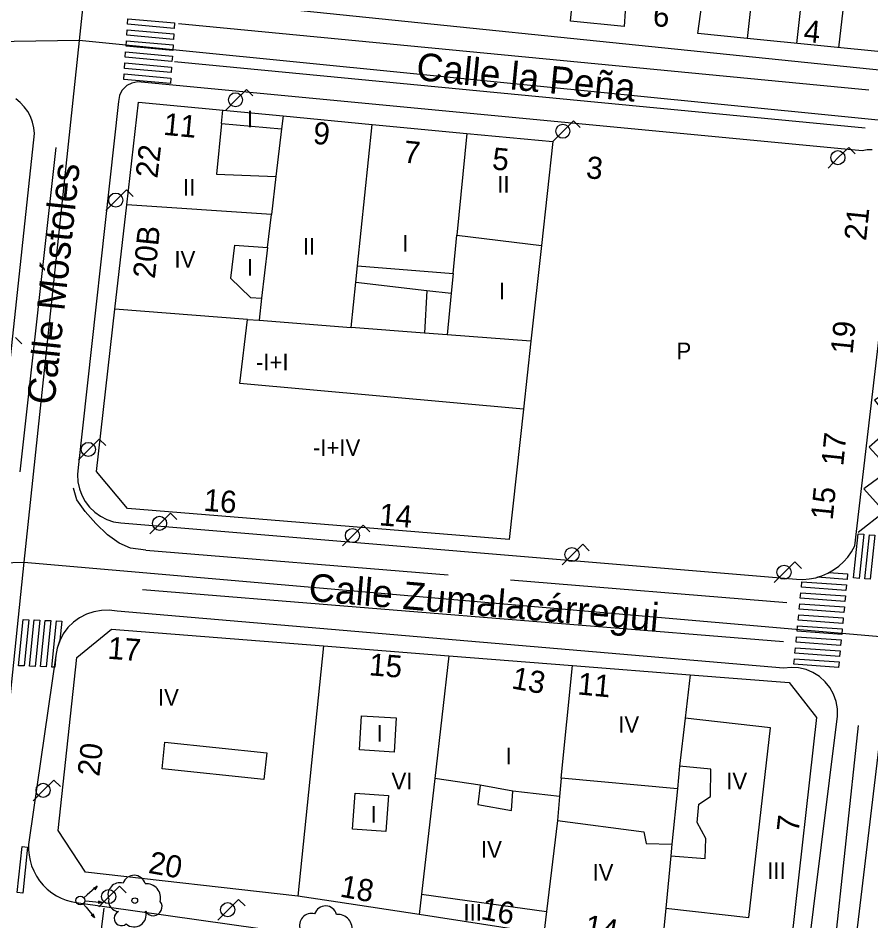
# Model space of a CAD drawing. Extents: x 282771 to 285132, y 4823109 to 4825496.
# Drawn here: x 283122.6 to 283199.7, y 4824352.9 to 4824434.6 of the extents above; entities that cross this region are included whole.
import ezdxf

# ---------------------------------------------------------------- set-up
doc = ezdxf.new("R2010")
doc.units = 0
for name, color, linetype in [('ACERA-BORDILLO', 7, 'Continuous'), ('ARBOL', 7, 'Continuous'), ('CALLE-EJE', 7, 'Continuous'), ('CALLE-TEXTO', 7, 'Continuous'), ('CARGA_DESCARGA', 7, 'Continuous'), ('EDIFICIO', 7, 'Continuous'), ('FAROLA', 7, 'Continuous'), ('INTERIOR-EDIFICIO', 7, 'Continuous'), ('MEDIANERA', 7, 'Continuous'), ('NUM-LOCAL', 7, 'Continuous'), ('NUM-PORTAL', 7, 'Continuous'), ('NUM-VADO', 7, 'Continuous'), ('PASO-PEATONES', 7, 'Continuous'), ('SEMAFORO', 7, 'Continuous'), ('SENAL-VIARIA', 7, 'Continuous'), ('TXT-ALTURA-EDIFICIO', 7, 'Continuous')]:
    doc.layers.add(name, color=color, linetype=linetype)

msp = doc.modelspace()

# ---------------------------------------------------------------- linework, layer by layer
at = {"layer": 'ACERA-BORDILLO'}
for points in [[(283197.037, 4824468.589), (283195.767, 4824469.949), (283187.837, 4824470.589), (283137.026, 4824474.364), (283133.054, 4824439.667), (283132.893, 4824438.393), (283132.893, 4824437.699), (283133.164, 4824437.123), (283133.688, 4824436.818), (283134.348, 4824436.734), (283200.757, 4824429.91), (283201.727, 4824429.77), (283202.307, 4824429.76), (283202.757, 4824429.99), (283203.107, 4824430.56), (283207.077, 4824466.969), (283206.917, 4824467.709), (283206.567, 4824468.379), (283206.132, 4824468.844), (283205.617, 4824469.209), (283202.647, 4824469.409), (283200.997, 4824468.289)], [(283199.847, 4824422.69), (283199.377, 4824422.69), (283198.917, 4824422.6), (283133.398, 4824428.834), (283132.866, 4824428.718), (283132.402, 4824428.495), (283131.966, 4824428.06), (283131.734, 4824427.596), (283131.647, 4824427.073)], [(283120.758, 4824393.72), (283124.048, 4824424.16), (283123.988, 4824424.68), (283123.868, 4824425.2), (283123.678, 4824425.69), (283123.438, 4824426.16), (283123.128, 4824426.59), (283122.768, 4824426.98), (283122.358, 4824427.31)], [(283131.647, 4824427.073), (283128.008, 4824393.96), (283127.938, 4824393.31), (283127.978, 4824392.67), (283128.108, 4824392.04), (283128.328, 4824391.44), (283128.638, 4824390.87), (283129.028, 4824390.36), (283129.498, 4824389.91), (283130.018, 4824389.54), (283130.598, 4824389.25), (283131.208, 4824389.05), (283131.848, 4824388.95), (283192.977, 4824383.86), (283193.557, 4824383.84), (283194.147, 4824383.88), (283194.727, 4824383.99), (283195.287, 4824384.16), (283195.827, 4824384.4), (283196.337, 4824384.69), (283196.807, 4824385.03), (283197.247, 4824385.42), (283197.637, 4824385.86), (283197.977, 4824386.34), (283198.267, 4824386.86), (283202.107, 4824419.69)], [(283193.797, 4824348.182), (283196.707, 4824371.452), (283196.687, 4824372.132), (283196.567, 4824372.802), (283196.337, 4824373.452), (283195.997, 4824374.052), (283195.567, 4824374.582), (283195.057, 4824375.042), (283194.477, 4824375.402), (283193.847, 4824375.672), (283193.177, 4824375.822), (283192.497, 4824375.862), (283191.817, 4824375.802), (283131.517, 4824380.952), (283130.817, 4824381.042), (283130.117, 4824381.032), (283129.427, 4824380.912), (283128.767, 4824380.692), (283128.137, 4824380.372), (283127.577, 4824379.962), (283127.077, 4824379.472), (283126.657, 4824378.902), (283126.337, 4824378.292), (283126.107, 4824377.622), (283125.987, 4824376.942), (283123.563, 4824360.291)], [(283123.563, 4824360.291), (283123.519, 4824359.842), (283123.515, 4824359.376), (283123.557, 4824358.898), (283123.647, 4824358.414), (283123.787, 4824357.932), (283123.979, 4824357.459), (283124.221, 4824357.003), (283124.51, 4824356.572), (283124.842, 4824356.174), (283125.211, 4824355.814), (283125.611, 4824355.497), (283126.035, 4824355.227), (283126.474, 4824355.004), (283126.921, 4824354.83), (283127.369, 4824354.703), (283127.812, 4824354.619), (283189.068, 4824345.967)]]:
    msp.add_lwpolyline(points, dxfattribs=at)
at = {"layer": 'ARBOL'}
msp.add_circle((283133.126, 4824354.776), 0.255, dxfattribs=at)
for centre, radius, start, end in [((283133.056, 4824356.036), 1.038, 15.64228, 161.38435), ((283131.796, 4824355.306), 1.097, 75.4318, 200.55608), ((283134.186, 4824355.036), 1.272, 345.03273, 95.79925), ((283131.686, 4824354.736), 0.935, 168.59898, 268.13236), ((283134.796, 4824354.206), 0.797, 208.96246, 38.99103), ((283131.926, 4824353.186), 0.672, 113.73672, 309.4725), ((283133.066, 4824353.486), 1.086, 228.95447, 17.92796), ((283150.38, 4824353.258), 1.038, 15.64228, 161.38435), ((283149.12, 4824352.528), 1.097, 75.4318, 200.55608), ((283151.51, 4824352.258), 1.272, 345.03273, 95.79925)]:
    msp.add_arc(centre, radius, start, end, dxfattribs=at)
at = {"layer": 'CALLE-EJE'}
for points in [[(283132.888, 4824478.389), (283130.736, 4824457.852), (283128.088, 4824432.57)], [(283128.088, 4824432.57), (283051.679, 4824431.4)], [(283128.088, 4824432.57), (283123.088, 4824385.39)], [(283206.747, 4824424.75), (283128.088, 4824432.57)], [(283046.519, 4824383.77), (283090.038, 4824384.41), (283123.088, 4824385.39)], [(283123.088, 4824385.39), (283119.458, 4824350.58)], [(283123.088, 4824385.39), (283201.597, 4824378.58)], [(283201.597, 4824378.58), (283196.967, 4824339.691)]]:
    msp.add_lwpolyline(points, dxfattribs=at)
at = {"layer": 'CARGA_DESCARGA'}
msp.add_lwpolyline([(283204.111, 4824417.494), (283201.742, 4824416.008), (283203.75, 4824413.758), (283201.341, 4824411.951), (283203.228, 4824409.782), (283200.819, 4824408.014), (283202.786, 4824405.725), (283200.457, 4824404.118), (283202.465, 4824401.668), (283202.184, 4824401.467), (283200.056, 4824400.061), (283201.822, 4824397.771), (283199.574, 4824395.803), (283201.421, 4824393.754), (283199.092, 4824392.027), (283200.939, 4824389.938), (283198.57, 4824388.091)], dxfattribs=at)
at = {"layer": 'EDIFICIO'}
for points in [[(283205.497, 4824467.959), (283201.557, 4824431.47), (283188.527, 4824432.75), (283184.067, 4824433.2), (283184.637, 4824437.41)], [(283177.657, 4824438.03), (283177.407, 4824433.86), (283172.547, 4824434.34), (283172.917, 4824438.06)], [(283146.538, 4824425.76), (283154.608, 4824424.99), (283163.158, 4824424.18), (283170.947, 4824423.43), (283169.914, 4824414.039), (283168.963, 4824405.39), (283168.287, 4824399.24), (283166.987, 4824387.43), (283132.468, 4824390.24), (283129.668, 4824393.59), (283131.328, 4824408.27), (283132.408, 4824417.72), (283133.468, 4824427.01), (283146.538, 4824425.76)], [(283147.888, 4824355.19), (283128.678, 4824357.36), (283126.188, 4824361.11), (283127.868, 4824376.76), (283131.028, 4824379.33), (283150.198, 4824377.82), (283161.548, 4824376.92), (283172.737, 4824376.04), (283183.357, 4824375.21), (283192.327, 4824374.51), (283194.797, 4824371.34), (283192.527, 4824351.211), (283189.417, 4824348.841), (283180.777, 4824350.151), (283170.137, 4824351.781), (283158.838, 4824353.51), (283151.492, 4824354.635), (283147.888, 4824355.19)]]:
    msp.add_lwpolyline(points, dxfattribs=at)
at = {"layer": 'FAROLA'}
for p, q in [((283143.216, 4824428.15), (283142.276, 4824427.22)), ((283143.806, 4824427.56), (283143.216, 4824428.15)), ((283142.276, 4824427.22), (283141.347, 4824426.281)), ((283172.827, 4824425.303), (283171.887, 4824424.373)), ((283173.417, 4824424.713), (283172.827, 4824425.303)), ((283171.887, 4824424.373), (283170.957, 4824423.433)), ((283197.711, 4824422.912), (283196.771, 4824421.982)), ((283198.301, 4824422.322), (283197.711, 4824422.912)), ((283196.771, 4824421.982), (283195.841, 4824421.042)), ((283132.381, 4824419.073), (283131.441, 4824418.143)), ((283132.971, 4824418.483), (283132.381, 4824419.073)), ((283131.441, 4824418.143), (283130.511, 4824417.203)), ((283122.918, 4824405.128), (283122.328, 4824405.718)), ((283129.902, 4824396.525), (283128.962, 4824395.595)), ((283130.492, 4824395.935), (283129.902, 4824396.525)), ((283128.962, 4824395.595), (283128.032, 4824394.655)), ((283136.347, 4824389.835), (283135.407, 4824388.905)), ((283136.937, 4824389.245), (283136.347, 4824389.835)), ((283135.407, 4824388.905), (283134.477, 4824387.965)), ((283153.79, 4824388.729), (283152.85, 4824387.799)), ((283154.38, 4824388.139), (283153.79, 4824388.729)), ((283152.85, 4824387.799), (283151.92, 4824386.859)), ((283173.655, 4824387.013), (283172.715, 4824386.083)), ((283174.245, 4824386.423), (283173.655, 4824387.013)), ((283172.715, 4824386.083), (283171.785, 4824385.143)), ((283192.838, 4824385.417), (283191.898, 4824384.487)), ((283193.428, 4824384.827), (283192.838, 4824385.417)), ((283191.898, 4824384.487), (283190.968, 4824383.547)), ((283125.81, 4824365.686), (283124.87, 4824364.756)), ((283126.4, 4824365.096), (283125.81, 4824365.686)), ((283124.87, 4824364.756), (283123.94, 4824363.816)), ((283131.742, 4824356.072), (283130.802, 4824355.142)), ((283132.332, 4824355.482), (283131.742, 4824356.072)), ((283130.802, 4824355.142), (283129.872, 4824354.202)), ((283142.507, 4824354.887), (283141.567, 4824353.957)), ((283143.097, 4824354.297), (283142.507, 4824354.887)), ((283141.567, 4824353.957), (283140.637, 4824353.017))]:
    msp.add_line(p, q, dxfattribs=at)
for centre in [(283142.236, 4824427.22), (283171.847, 4824424.373), (283196.731, 4824421.982), (283131.401, 4824418.143), (283128.922, 4824395.595), (283135.367, 4824388.905), (283152.81, 4824387.799), (283172.675, 4824386.083), (283191.858, 4824384.487), (283124.83, 4824364.756), (283130.762, 4824355.142), (283141.527, 4824353.957)]:
    msp.add_circle(centre, 0.637, dxfattribs=at)
at = {"layer": 'INTERIOR-EDIFICIO'}
for points in [[(283143.328, 4824407.35), (283144.368, 4824407.27), (283152.708, 4824406.63), (283153.13, 4824410.71), (283153.285, 4824412.209), (283161.919, 4824411.5), (283162.259, 4824414.98), (283169.914, 4824414.039), (283168.963, 4824405.39), (283168.287, 4824399.24), (283142.638, 4824401.56), (283143.328, 4824407.35)], [(283142.145, 4824414.058), (283141.796, 4824411.075)], [(283142.145, 4824414.058), (283145.139, 4824413.857)], [(283145.139, 4824413.857), (283144.602, 4824409.268)], [(283141.796, 4824411.075), (283143.603, 4824409.336)], [(283143.603, 4824409.336), (283144.602, 4824409.268)], [(283156.768, 4824371.31), (283156.578, 4824368.22), (283153.458, 4824368.41), (283153.648, 4824371.5), (283156.768, 4824371.31)], [(283135.848, 4824369.12), (283145.068, 4824368.15), (283144.808, 4824365.74), (283135.588, 4824366.7), (283135.848, 4824369.12)], [(283171.707, 4824365.85), (283171.557, 4824364.2), (283171.377, 4824362.02), (283179.177, 4824361.01), (283179.397, 4824359.96), (283181.717, 4824359.9), (283181.617, 4824358.83), (283184.717, 4824358.59), (283184.787, 4824360.39), (283184.007, 4824361.84), (283184.157, 4824363.5), (283185.217, 4824364.21), (283185.237, 4824366.68), (283182.407, 4824366.94), (283182.207, 4824364.88), (283171.707, 4824365.85)], [(283164.168, 4824363.46), (283167.218, 4824362.94), (283167.317, 4824364.67), (283164.368, 4824365.23), (283164.168, 4824363.46)], [(283156.068, 4824364.29), (283155.838, 4824361.04), (283152.828, 4824361.25), (283153.058, 4824364.5), (283156.068, 4824364.29)]]:
    msp.add_lwpolyline(points, dxfattribs=at)
at = {"layer": 'MEDIANERA'}
for points in [[(283197.037, 4824468.589), (283192.977, 4824432.31)], [(283196.827, 4824431.93), (283200.997, 4824468.289)], [(283188.968, 4824436.86), (283188.527, 4824432.75)], [(283140.968, 4824425.06), (283141.088, 4824426.28)], [(283146.538, 4824425.76), (283146.4, 4824424.589)], [(283140.968, 4824425.06), (283140.518, 4824420.48), (283145.891, 4824420.269)], [(283140.968, 4824425.06), (283146.4, 4824424.589)], [(283153.285, 4824412.209), (283154.608, 4824424.99)], [(283146.4, 4824424.589), (283145.891, 4824420.269)], [(283163.158, 4824424.18), (283162.259, 4824414.98)], [(283145.891, 4824420.269), (283145.488, 4824416.84)], [(283145.488, 4824416.84), (283132.408, 4824417.72)], [(283145.139, 4824413.857), (283145.488, 4824416.84)], [(283161.919, 4824411.5), (283161.745, 4824409.719)], [(283153.13, 4824410.71), (283159.538, 4824409.973)], [(283144.602, 4824409.268), (283144.368, 4824407.27)], [(283159.538, 4824409.973), (283159.347, 4824406.117)], [(283159.538, 4824409.973), (283161.745, 4824409.719)], [(283161.745, 4824409.719), (283161.378, 4824405.96)], [(283143.328, 4824407.35), (283131.328, 4824408.27)], [(283159.347, 4824406.117), (283152.708, 4824406.63)], [(283161.378, 4824405.96), (283159.347, 4824406.117)], [(283168.963, 4824405.39), (283161.378, 4824405.96)], [(283150.198, 4824377.82), (283147.888, 4824355.19)], [(283161.548, 4824376.92), (283160.258, 4824365.84)], [(283171.707, 4824365.85), (283172.737, 4824376.04)], [(283183.357, 4824375.21), (283182.906, 4824371.279)], [(283181.157, 4824354.1), (283188.687, 4824353.261), (283190.627, 4824370.41), (283182.906, 4824371.279)], [(283182.906, 4824371.279), (283182.407, 4824366.94)], [(283160.258, 4824365.84), (283159.049, 4824355.35)], [(283164.368, 4824365.23), (283160.258, 4824365.84)], [(283171.557, 4824364.2), (283167.317, 4824364.67)], [(283182.207, 4824364.88), (283181.717, 4824359.9)], [(283171.377, 4824362.02), (283170.382, 4824353.8)], [(283181.617, 4824358.83), (283181.157, 4824354.1)], [(283159.049, 4824355.35), (283158.838, 4824353.51)], [(283159.049, 4824355.35), (283170.382, 4824353.8)], [(283170.382, 4824353.8), (283170.137, 4824351.781)], [(283181.157, 4824354.1), (283180.777, 4824350.151)]]:
    msp.add_lwpolyline(points, dxfattribs=at)
at = {"layer": 'PASO-PEATONES'}
for points in [[(283136.696, 4824433.669), (283132.469, 4824434.052), (283132.503, 4824434.551), (283136.73, 4824434.168)], [(283136.627, 4824432.671), (283132.401, 4824433.054), (283132.435, 4824433.553), (283136.661, 4824433.17)], [(283136.559, 4824431.673), (283132.332, 4824432.056), (283132.366, 4824432.555), (283136.593, 4824432.172)], [(283136.49, 4824430.675), (283132.264, 4824431.058), (283132.298, 4824431.557), (283136.524, 4824431.174)], [(283136.421, 4824429.677), (283132.195, 4824430.06), (283132.229, 4824430.559), (283136.456, 4824430.176)], [(283136.353, 4824428.68), (283132.126, 4824429.062), (283132.161, 4824429.561), (283136.387, 4824429.179)], [(283198.656, 4824383.929), (283198.158, 4824383.973), (283198.58, 4824387.967), (283199.078, 4824387.923)], [(283199.652, 4824383.841), (283199.154, 4824383.885), (283199.576, 4824387.879), (283200.074, 4824387.836)], [(283197.557, 4824383.83), (283194.846, 4824384.026), (283195.287, 4824384.16), (283195.827, 4824384.4), (283195.915, 4824384.45), (283197.605, 4824384.328)], [(283197.46, 4824382.835), (283193.425, 4824383.126), (283193.474, 4824383.624), (283197.509, 4824383.332)], [(283197.364, 4824381.839), (283193.329, 4824382.131), (283193.377, 4824382.628), (283197.412, 4824382.337)], [(283197.267, 4824380.843), (283193.232, 4824381.135), (283193.281, 4824381.633), (283197.316, 4824381.341)], [(283123.106, 4824376.002), (283122.605, 4824376.021), (283123.024, 4824380.2), (283123.525, 4824380.181)], [(283124.107, 4824375.965), (283123.606, 4824375.984), (283124.025, 4824380.162), (283124.526, 4824380.144)], [(283125.108, 4824375.927), (283124.607, 4824375.946), (283125.027, 4824380.125), (283125.527, 4824380.106)], [(283125.883, 4824375.898), (283125.609, 4824375.909), (283126.028, 4824380.087), (283126.529, 4824380.069), (283126.355, 4824378.341), (283126.108, 4824377.62), (283125.988, 4824376.94)], [(283197.171, 4824379.848), (283193.136, 4824380.139), (283193.184, 4824380.637), (283197.219, 4824380.346)], [(283197.075, 4824378.852), (283193.039, 4824379.144), (283193.088, 4824379.641), (283197.123, 4824379.35)], [(283196.978, 4824377.857), (283192.943, 4824378.148), (283192.991, 4824378.646), (283197.026, 4824378.354)], [(283196.882, 4824376.861), (283192.847, 4824377.152), (283192.895, 4824377.65), (283196.93, 4824377.359)], [(283196.785, 4824375.865), (283192.75, 4824376.157), (283192.798, 4824376.655), (283196.833, 4824376.363)], [(283122.988, 4824355.441), (283122.493, 4824355.512), (283122.93, 4824359.68), (283123.425, 4824359.608)]]:
    msp.add_lwpolyline(points, close=True, dxfattribs=at)
at = {"layer": 'SEMAFORO'}
for p, q in [((283129.734, 4824356.073), (283128.815, 4824355.302)), ((283129.379, 4824355.905), (283129.734, 4824356.073)), ((283129.734, 4824356.073), (283129.507, 4824355.752)), ((283128.815, 4824355.302), (283128.509, 4824355.044)), ((283128.597, 4824354.753), (283128.991, 4824354.718)), ((283128.991, 4824354.718), (283130.189, 4824354.614)), ((283129.798, 4824354.534), (283130.189, 4824354.614)), ((283129.818, 4824354.76), (283130.189, 4824354.614)), ((283128.459, 4824354.481), (283128.717, 4824354.175)), ((283128.717, 4824354.175), (283129.488, 4824353.255)), ((283129.167, 4824353.482), (283129.488, 4824353.255)), ((283129.32, 4824353.611), (283129.488, 4824353.255))]:
    msp.add_line(p, q, dxfattribs=at)
msp.add_circle((283128.202, 4824354.787), 0.4, dxfattribs=at)
at = {"layer": 'SENAL-VIARIA'}
for points in [[(283137.078, 4824434.13), (283199.537, 4824428.114)], [(283136.726, 4824430.688), (283199.184, 4824424.673)], [(283125.979, 4824422.903), (283122.734, 4824393.57)], [(283134.119, 4824386.474), (283132.742, 4824386.665), (283131.701, 4824387.111), (283130.66, 4824387.874), (283129.601, 4824388.897), (283128.634, 4824389.975), (283127.89, 4824391.017), (283127.593, 4824392.077)], [(283134.119, 4824386.474), (283161.476, 4824384.246)], [(283167.124, 4824383.786), (283192.107, 4824381.751)], [(283133.831, 4824382.933), (283191.818, 4824378.21)], [(283198.554, 4824370.612), (283196.323, 4824349.741)], [(283130.326, 4824354.088), (283129.904, 4824350.741), (283136.7, 4824350.001)]]:
    msp.add_lwpolyline(points, dxfattribs=at)

# ---------------------------------------------------------------- texts
at = {"layer": 'CALLE-TEXTO'}
for s, rotation, p in [('Calle la Peña', 354.3226, (283158.509, 4824429.015)), ('Calle Móstoles', 83.95049, (283125.847, 4824399.564)), ('Calle Zumalacárregui', 355.04264, (283148.777, 4824381.907))]:
    msp.add_text(s, height=2.5, rotation=rotation, dxfattribs=at).set_placement(p)
at = {"layer": 'NUM-LOCAL'}
for s, rotation, p in [('17', 355.42004, (283130.623, 4824376.665)), ('15', 355.42004, (283154.265, 4824375.168)), ('20', 349.66004, (283134.275, 4824357.3))]:
    msp.add_text(s, height=2, rotation=rotation, dxfattribs=at).set_placement(p)
at = {"layer": 'NUM-PORTAL'}
for s, rotation, p in [('6', 354.48004, (283179.929, 4824433.903)), ('4', 354.48004, (283193.571, 4824432.471)), ('11', 354.48004, (283135.657, 4824424.055)), ('9', 354.48004, (283149.192, 4824423.25)), ('7', 354.48004, (283157.37, 4824421.547)), ('22', 83.34004, (283135.168, 4824420.068)), ('5', 354.48004, (283165.393, 4824420.927)), ('3', 354.48004, (283173.89, 4824420.137)), ('21', 84.19004, (283199.282, 4824414.416)), ('20B', 84.24966, (283134.94, 4824410.99)), ('19', 84.19004, (283198.051, 4824404.147)), ('17', 84.19004, (283197.212, 4824394.041)), ('16', 355.42004, (283139.294, 4824390.047)), ('15', 84.19004, (283196.256, 4824389.149)), ('14', 355.42004, (283155.178, 4824388.732)), ('13', 349.66004, (283167.128, 4824373.988)), ('20', 83.34004, (283129.911, 4824365.956)), ('7', 83.54004, (283193.169, 4824360.9)), ('18', 349.66004, (283151.608, 4824355.154)), ('16', 349.66004, (283164.346, 4824353.119)), ('14', 349.66004, (283173.707, 4824351.567))]:
    msp.add_text(s, height=2, rotation=rotation, dxfattribs=at).set_placement(p)
at = {"layer": 'NUM-VADO'}
msp.add_text('11', height=2, rotation=354.67315, dxfattribs=at).set_placement((283173.121, 4824373.436))
at = {"layer": 'TXT-ALTURA-EDIFICIO'}
for s, p in [('I', (283143.277, 4824424.73)), ('II', (283137.486, 4824418.54)), ('II', (283165.916, 4824418.82)), ('II', (283148.326, 4824413.22)), ('I', (283157.326, 4824413.48)), ('IV', (283136.71, 4824412.03)), ('I', (283143.261, 4824411.316)), ('I', (283166.066, 4824409.18)), ('P', (283182.13, 4824403.753)), ('-I+I', (283144.084, 4824402.74)), ('-I+IV', (283149.236, 4824395.01)), ('IV', (283135.217, 4824372.425)), ('IV', (283176.859, 4824369.96)), ('I', (283154.997, 4824369.16)), ('I', (283166.676, 4824367.11)), ('VI', (283156.348, 4824364.84)), ('IV', (283186.628, 4824364.85)), ('I', (283154.447, 4824361.84)), ('IV', (283164.438, 4824358.66)), ('IV', (283174.53, 4824356.59)), ('III', (283190.335, 4824356.73)), ('III', (283162.856, 4824352.98))]:
    msp.add_text(s, height=1.5, rotation=0.00004, dxfattribs=at).set_placement(p)

doc.saveas('drawing.dxf')
